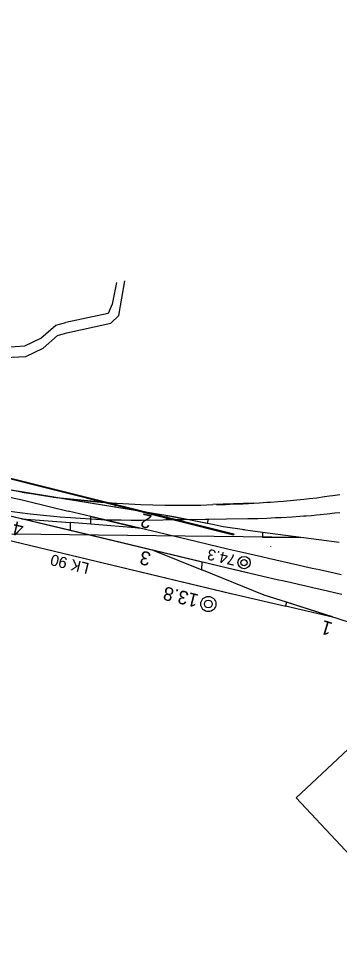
# Model space of a CAD drawing. Extents: x 6541740 to 6566395, y 5525066 to 5530361.
# Drawn here: x 6554168.7 to 6554203.1, y 5525257.9 to 5525359.4 of the extents above; entities that cross this region are included whole.
import ezdxf

# ---------------------------------------------------------------- set-up
doc = ezdxf.new("R2010")
doc.units = 0
for name, color, linetype in [('Domyślna', 7, 'Continuous'), ('TOR_PRZEK_P-komponent', 7, 'Continuous'), ('TOR_PS_OPIS_O-opisy odwodnienia', 7, 'Continuous'), ('TOR_PS_P-chodniki i place ładunkowe', 7, 'Continuous'), ('TOR_PS_P-perony', 7, 'Continuous'), ('TOR_PS_T-rowy otwarte nieumocnione', 7, 'Continuous'), ('TOR_PS_T-wypelnienia', 7, 'Continuous'), ('TOR_RAMKI-ramka+tabelka 1', 7, 'Continuous'), ('TOR_W-warstwa dodatkowa 2', 7, 'Continuous')]:
    doc.layers.add(name, color=color, linetype=linetype)

# ---------------------------------------------------------------- blocks, each defined once
blk = doc.blocks.new('4010_1')
at = {"layer": 'Domyślna'}
for radius in [0.75, 0.375]:
    blk.add_circle((0, 0), radius, dxfattribs=at)

msp = doc.modelspace()

# ---------------------------------------------------------------- linework, layer by layer
at = {"layer": 'TOR_PRZEK_P-komponent'}
for p, q in [((6554191.71, 5525300.1), (6554162.63, 5525307.06)), ((6554188.38, 5525300.89), (6554162.63, 5525307.06)), ((6554174.19, 5525304.29), (6554163.75, 5525306.79)), ((6554174.24, 5525304.28), (6554163.8, 5525306.78)), ((6554191.71, 5525300.1), (6554163.8, 5525306.78)), ((6554176.39, 5525305.81), (6554173.96, 5525306.39)), ((6554174.19, 5525304.29), (6554168.97, 5525305.54)), ((6554176.39, 5525304.96), (6554174.19, 5525305.14)), ((6554186.82, 5525303.31), (6554176.39, 5525305.81)), ((6554176.39, 5525305.81), (6554181.61, 5525304.56)), ((6554161.12, 5525304.78), (6554191.65, 5525297.48)), ((6554163.23, 5525304.28), (6554191.47, 5525297.52)), ((6554177.95, 5525303.39), (6554174.19, 5525304.29)), ((6554178, 5525303.38), (6554174.24, 5525304.28)), ((6554191.71, 5525300.1), (6554174.24, 5525304.28)), ((6554188.38, 5525300.89), (6554177.95, 5525303.39)), ((6554188.43, 5525300.88), (6554178, 5525303.38)), ((6554191.71, 5525300.1), (6554178, 5525303.38)), ((6554191.1, 5525302.29), (6554186.82, 5525303.31)), ((6554188.38, 5525300.89), (6554183.17, 5525302.14)), ((6554195.07, 5525297.35), (6554188.34, 5525300.06)), ((6554194.92, 5525299.33), (6554191.71, 5525300.1)), ((6554194.92, 5525299.33), (6554191.75, 5525300.09)), ((6554191.65, 5525297.48), (6554197.4, 5525296.16)), ((6554197.47, 5525296.58), (6554195.07, 5525297.35)), ((6554197.36, 5525296.17), (6554202.42, 5525295.01)), ((6554227.54, 5525286.82), (6554197.47, 5525296.58))]:
    msp.add_line(p, q, dxfattribs=at)
for points in [[(6554168.97, 5525305.54), (6554174.19, 5525305.14), (6554174.19, 5525304.29)], [(6554181.61, 5525304.56), (6554176.39, 5525304.96), (6554176.39, 5525305.81)], [(6554183.17, 5525302.14), (6554188.34, 5525300.06), (6554188.38, 5525300.89)], [(6554203.36, 5525299.52), (6554202.58, 5525299.69), (6554201.8, 5525299.87), (6554201.01, 5525300.05), (6554200.23, 5525300.22), (6554199.45, 5525300.4), (6554198.67, 5525300.58), (6554197.88, 5525300.75), (6554197.1, 5525300.93), (6554196.32, 5525301.11), (6554195.54, 5525301.29), (6554194.76, 5525301.47), (6554193.98, 5525301.65), (6554193.19, 5525301.83), (6554192.41, 5525302), (6554191.1, 5525302.29)], [(6554203.4, 5525297.42), (6554202.63, 5525297.59), (6554201.86, 5525297.77), (6554201.08, 5525297.94), (6554200.31, 5525298.12), (6554199.54, 5525298.3), (6554198.76, 5525298.47), (6554197.99, 5525298.65), (6554197.22, 5525298.83), (6554196.44, 5525299), (6554196.44, 5525299), (6554194.92, 5525299.33)], [(6554202.42, 5525295.01), (6554197.47, 5525296.58), (6554197.36, 5525296.17)]]:
    msp.add_lwpolyline(points, dxfattribs=at)
msp.add_ellipse((6554272.66, 5529581.69), major_axis=(-233.55, 4306.16), ratio=0.510219, start_param=2.985729, end_param=2.991005, dxfattribs=at)
at = {"layer": 'TOR_PS_P-chodniki i place ładunkowe'}
msp.add_lwpolyline([(6554978.64, 5525612.76), (6554394.63, 5525066.01), (6554198.49, 5525275.52), (6554782.49, 5525822.28)], close=True, dxfattribs=at)
at = {"layer": 'TOR_PS_P-perony'}
for p, q in [((6554195.76, 5525302.57), (6554195.76, 5525302.6)), ((6554195.76, 5525302.6), (6554195.76, 5525302.6)), ((6554194.59, 5525298.04), (6554194.59, 5525298.04))]:
    msp.add_line(p, q, dxfattribs=at)
at = {"layer": 'TOR_PS_T-rowy otwarte nieumocnione'}
for p, q in [((6554168.97, 5525308.44), (6554165.19, 5525309.08)), ((6554193.96, 5525307.25), (6554189.53, 5525307.08)), ((6554199.01, 5525303.53), (6554167.91, 5525303.89))]:
    msp.add_line(p, q, dxfattribs=at)
for points in [[(6554192.93, 5525304.35), (6554190.64, 5525304.69), (6554189.69, 5525304.9), (6554189.68, 5525304.9), (6554185.35, 5525305.76), (6554165.19, 5525309.08)], [(6554189.92, 5525307.08), (6554190.26, 5525307.09), (6554190.9, 5525307.11), (6554191.87, 5525307.15), (6554191.87, 5525307.15), (6554192.77, 5525307.18), (6554193.36, 5525307.21), (6554194.56, 5525307.28), (6554194.56, 5525307.28), (6554195.35, 5525307.33), (6554195.74, 5525307.36), (6554195.74, 5525307.36), (6554196.57, 5525307.42), (6554197.13, 5525307.47), (6554198.23, 5525307.57), (6554198.23, 5525307.57), (6554199.34, 5525307.68), (6554199.89, 5525307.74), (6554200.71, 5525307.83), (6554200.71, 5525307.83), (6554201.54, 5525307.94), (6554202.09, 5525308.01), (6554202.46, 5525308.07), (6554203.19, 5525308.17)], [(6554181.85, 5525305.41), (6554193.3, 5525305.57), (6554193.73, 5525305.58), (6554194.38, 5525305.6), (6554195.34, 5525305.63), (6554195.35, 5525305.63), (6554196.26, 5525305.68), (6554196.87, 5525305.71), (6554198.08, 5525305.78), (6554198.08, 5525305.78), (6554198.9, 5525305.83), (6554199.3, 5525305.86), (6554199.31, 5525305.86), (6554199.58, 5525305.88), (6554200.14, 5525305.92), (6554200.7, 5525305.97), (6554201.07, 5525306.01), (6554201.82, 5525306.09), (6554201.82, 5525306.09), (6554202.66, 5525306.18), (6554203.21, 5525306.25)], [(6554203.12, 5525302.99), (6554200.93, 5525303.28), (6554194.89, 5525304.08), (6554192.8, 5525304.37)]]:
    msp.add_lwpolyline(points, dxfattribs=at)
for points in [[(6554172.37, 5525307.9), (6554179.05, 5525307.24), (6554178.99, 5525306.8)], [(6554186.76, 5525305.48), (6554184.54, 5525305.43), (6554184.61, 5525305.9)], [(6554186.76, 5525305.48), (6554189.03, 5525305.5), (6554188.94, 5525305.04)], [(6554199.01, 5525303.53), (6554194.89, 5525304.08), (6554194.88, 5525303.58)]]:
    msp.add_lwpolyline(points, close=True, dxfattribs=at)
for centre, start, end in [((6554185.78, 5525407.01), 260.3194, 272.1478), ((6554181.65, 5525405.41), 260.1002, 270.1143)]:
    msp.add_arc(centre, 100, start, end, dxfattribs=at)
at = {"layer": 'TOR_PS_T-wypelnienia'}
for points in [[(6554179.17, 5525331.01), (6554178.7, 5525328.67), (6554178.26, 5525327.66), (6554173.73, 5525326.7)], [(6554173.84, 5525325.58), (6554178.55, 5525326.6), (6554179.43, 5525327.46), (6554180.07, 5525331.17)], [(6554159.67, 5525329.31), (6554163.08, 5525325.76), (6554165.25, 5525324.2), (6554167.16, 5525322.92), (6554169.41, 5525323.04), (6554171.26, 5525323.92), (6554172.83, 5525325.29), (6554173.84, 5525325.58)], [(6554160.97, 5525329.18), (6554163.29, 5525326.78), (6554165.41, 5525325.25), (6554167.21, 5525324.05), (6554169.29, 5525324.16), (6554171.03, 5525324.99), (6554172.63, 5525326.39), (6554173.73, 5525326.7)]]:
    msp.add_lwpolyline(points, dxfattribs=at)
at = {"layer": 'TOR_W-warstwa dodatkowa 2'}
for p, q in [((6554152.16, 5525313.76), (6554191.77, 5525303.83)), ((6554152.2, 5525313.85), (6554191.8, 5525303.92)), ((6554191.8, 5525303.92), (6554191.77, 5525303.83))]:
    msp.add_line(p, q, dxfattribs=at)

# ---------------------------------------------------------------- block references
at = {"layer": 'TOR_RAMKI-ramka+tabelka 1'}
for p, xscale, yscale, rotation in [((6554192.89, 5525300.84), 0.8830865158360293, 0.8830865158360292, -39.30953758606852), ((6554189.05, 5525296.38), 1.0902302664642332, 1.0902302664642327, -33.20734604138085)]:
    msp.add_blockref('4010_1', p, dxfattribs=dict(at, xscale=xscale, yscale=yscale, rotation=rotation))

# ---------------------------------------------------------------- texts
at = {"layer": 'TOR_PS_OPIS_O-opisy odwodnienia'}
for s, height, rotation, p in [('2', 1.5, 167.1864, (6554183.06, 5525305.91)), ('4', 1.5, 167.1864, (6554169.27, 5525305.08)), ('3', 1.5, 167.1864, (6554182.97, 5525301.9)), ('LK 90', 1.2, 166.0612, (6554176.31, 5525300.75)), ('1', 1.5, 163.092, (6554202.51, 5525294.34))]:
    msp.add_text(s, height=height, rotation=rotation, dxfattribs=at).set_placement(p)
at = {"layer": 'TOR_RAMKI-ramka+tabelka 1'}
for s, height, rotation, p in [('74.3', 1.181, 167.0697, (6554192.1, 5525301.64)), ('13.8', 1.458, 166.2724, (6554188.09, 5525297.39))]:
    msp.add_text(s, height=height, rotation=rotation, dxfattribs=at).set_placement(p)

doc.saveas('drawing.dxf')
